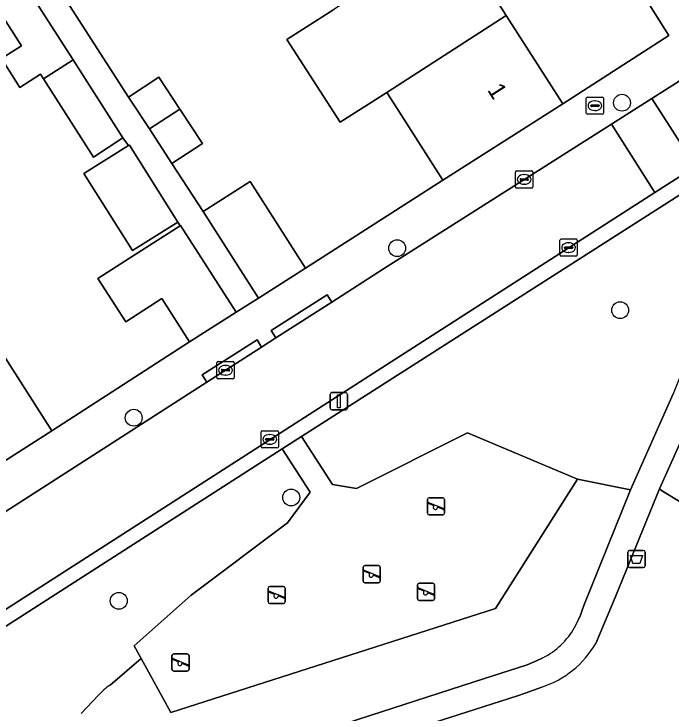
# Model space of a CAD drawing. Extents: x 158472 to 159562, y 388525 to 389606.
# Drawn here: x 159195.57 to 159233.62, y 389186.13 to 389226.63 of the extents above; entities that cross this region are included whole.
import ezdxf

# ---------------------------------------------------------------- set-up
doc = ezdxf.new("R2010")
doc.units = 0
for name, color, linetype in [('IMGEO_Afvalbak', 7, 'Continuous'), ('IMGEO_Boom', 7, 'Continuous'), ('IMGEO_Brandkraan', 7, 'Continuous'), ('IMGEO_Erf', 7, 'Continuous'), ('IMGEO_Groenvoorziening', 7, 'Continuous'), ('IMGEO_Kolk', 7, 'Continuous'), ('IMGEO_Lichtmast', 7, 'Continuous'), ('IMGEO_Muur', 7, 'Continuous'), ('IMGEO_Pand', 7, 'Continuous'), ('IMGEO_Pand_nummerreeks', 7, 'Continuous'), ('IMGEO_Rijbaan_lokaal_open', 7, 'Continuous'), ('IMGEO_Speelvoorziening', 7, 'Continuous'), ('IMGEO_Terreindeel_zand', 7, 'Continuous'), ('IMGEO_Voetpad_halfverhard', 7, 'Continuous'), ('IMGEO_Voetpad_open', 7, 'Continuous')]:
    doc.layers.add(name, color=color, linetype=linetype)

msp = doc.modelspace()

# ---------------------------------------------------------------- linework, layer by layer
at = {"layer": 'IMGEO_Afvalbak'}
for p, q in [((159231.12, 389194.656), (159231.12, 389195.456)), ((159231.12, 389195.456), (159231.12, 389194.656)), ((159231.22, 389195.556), (159232.01, 389195.556)), ((159232.01, 389195.556), (159231.22, 389195.556)), ((159232.11, 389195.456), (159232.11, 389194.656)), ((159232.11, 389194.656), (159232.11, 389195.456)), ((159232.01, 389194.556), (159231.22, 389194.556)), ((159231.22, 389194.556), (159232.01, 389194.556))]:
    msp.add_line(p, q, dxfattribs=at)
msp.add_lwpolyline([(159231.263, 389195.27), (159231.967, 389195.27), (159231.818, 389194.8), (159231.412, 389194.8), (159231.263, 389195.27)], dxfattribs=at)
for centre, start, end in [((159231.22, 389195.456), 90, 180), ((159231.22, 389195.456), 90, 180), ((159232.01, 389195.456), 0, 90), ((159232.01, 389195.456), 360, 90), ((159231.22, 389194.656), 180, 270), ((159231.22, 389194.656), 180, 270), ((159232.01, 389194.656), 270, 0), ((159232.01, 389194.656), 270, 0)]:
    msp.add_arc(centre, 0.1, start, end, dxfattribs=at)
at = {"layer": 'IMGEO_Boom'}
for centre in [(159230.778, 389221.493), (159217.757, 389213.068), (159230.671, 389209.474), (159202.504, 389203.243), (159211.625, 389198.619), (159201.636, 389192.635)]:
    msp.add_circle(centre, 0.489, dxfattribs=at)
at = {"layer": 'IMGEO_Brandkraan'}
for p, q in [((159228.711, 389220.896), (159228.711, 389221.748)), ((159228.786, 389221.822), (159229.638, 389221.822)), ((159229.199, 389221.602), (159229.224, 389221.602)), ((159229.712, 389221.748), (159229.712, 389220.896)), ((159228.97, 389221.316), (159228.97, 389221.328)), ((159229.408, 389221.279), (159229.01, 389221.279)), ((159229.013, 389221.365), (159229.411, 389221.365)), ((159229.454, 389221.328), (159229.454, 389221.316)), ((159229.638, 389220.822), (159228.786, 389220.822)), ((159229.222, 389221.042), (159229.197, 389221.042))]:
    msp.add_line(p, q, dxfattribs=at)
for points in [[(159228.711, 389220.896), (159228.711, 389221.748)], [(159228.786, 389221.822), (159229.638, 389221.822)], [(159229.712, 389221.748), (159229.712, 389220.896)], [(159229.638, 389220.822), (159228.786, 389220.822)]]:
    msp.add_lwpolyline(points, dxfattribs=at)
for centre, radius, start, end in [((159228.788, 389221.746), 0.0765, 91.552, 178.448), ((159228.788, 389221.746), 0.0765, 91.552, 178.448), ((159229.636, 389221.746), 0.0765, 1.552, 88.448), ((159229.636, 389221.746), 0.0765, 1.552, 88.448), ((159229.01, 389221.325), 0.0403, 85.8775, 175.7526), ((159229.007, 389221.315), 0.0366, 178.938, 274.7102), ((159229.411, 389221.322), 0.043, 264.8664, 352.4533), ((159229.415, 389221.327), 0.0386, 1.7309, 96.639), ((159228.788, 389220.898), 0.0765, 181.552, 268.448), ((159228.788, 389220.898), 0.0765, 181.552, 268.448), ((159229.636, 389220.898), 0.0765, 271.552, 358.448), ((159229.636, 389220.898), 0.0765, 271.552, 358.448)]:
    msp.add_arc(centre, radius, start, end, dxfattribs=at)
for centre, major_axis, ratio, start_param, end_param in [((159229.198, 389221.322), (-0.387, 0.002), 0.722429, 4.712389, 7.853982), ((159229.223, 389221.322), (-0.39, 0.002), 0.717154, 1.570796, 4.712389)]:
    msp.add_ellipse(centre, major_axis=major_axis, ratio=ratio, start_param=start_param, end_param=end_param, dxfattribs=at)
at = {"layer": 'IMGEO_Erf'}
for points in [[(159221.013, 389231.354), (159224.08, 389226.553), (159227.35, 389221.435), (159233.498, 389225.39), (159224.966, 389238.955)], [(159195.078, 389206.703), (159197.768, 389202.488), (159205.734, 389207.633), (159204.123, 389210.154), (159202.039, 389208.806), (159200.417, 389211.311), (159202.524, 389212.657), (159205.194, 389214.363), (159205.055, 389214.581), (159202.428, 389212.927), (159199.623, 389217.385), (159202.2, 389219.007), (159201.875, 389219.461), (159200.169, 389218.348), (159197.275, 389222.874), (159197.099, 389223.149), (159195.904, 389222.385), (159194.841, 389224.047), (159195.997, 389224.786), (159194.171, 389227.64)], [(159198.445, 389227.694), (159202.197, 389221.821), (159203.964, 389222.981), (159205.183, 389221.122), (159206.486, 389219.136), (159204.719, 389217.976), (159206.523, 389215.193), (159209.239, 389216.929), (159212.451, 389211.9), (159220.412, 389217.002), (159217.72, 389221.215), (159217.158, 389222.095), (159214.465, 389220.361), (159211.376, 389225.157), (159214.088, 389226.901)]]:
    msp.add_lwpolyline(points, dxfattribs=at)
at = {"layer": 'IMGEO_Groenvoorziening'}
for points in [[(159236.751, 389209.208), (159240.414, 389211.545), (159237.117, 389218.067), (159212.22, 389202.161), (159214.018, 389199.368), (159215.407, 389199.139), (159221.831, 389202.365), (159228.194, 389199.691), (159231.277, 389199.06), (159233.734, 389204.628)], [(159235.575, 389205.159), (159234.904, 389203.467), (159232.95, 389199.118), (159233.127, 389198.984), (159235.163, 389197.753)], [(159201.14, 389187.754), (159202.935, 389189.295), (159202.534, 389190.024), (159205.832, 389192.954), (159211.417, 389197.159), (159212.729, 389198.925), (159211.107, 389201.446), (159192.749, 389189.651)], [(159228.033, 389191.092), (159228.132, 389191.281), (159228.256, 389191.544), (159228.369, 389191.812), (159228.475, 389192.084), (159228.577, 389192.357), (159231.277, 389199.06), (159228.194, 389199.691), (159223.445, 389192.195), (159204.658, 389186.163), (159202.935, 389189.295), (159201.14, 389187.754)], [(159235.163, 389197.753), (159233.127, 389198.984), (159232.95, 389199.118), (159230.412, 389192.924), (159229.258, 389190.164)], [(159225.293, 389188.922), (159225.56, 389189.037), (159225.826, 389189.155), (159226.189, 389189.332)], [(159191.931, 389177.944), (159202.392, 389181.366), (159207.506, 389183.085), (159215.531, 389185.781), (159222.82, 389188.126), (159225.293, 389188.922)], [(159226.13, 389187.638), (159225.655, 389187.453), (159225.175, 389187.282), (159224.718, 389187.127), (159217.011, 389184.654), (159208.024, 389181.594), (159205.64, 389180.785), (159191.314, 389175.903), (159183.872, 389173.45)], [(159200.466, 389187.161), (159199.47, 389186.106)], [(159199.47, 389186.106), (159200.466, 389187.161)]]:
    msp.add_lwpolyline(points, dxfattribs=at)
for centre, radius, start, end in [((159224.238, 389193.223), 4.352, 296.6372, 330.6925), ((159224.412, 389192.965), 5.597, 287.8729, 329.9719), ((159202.567, 389185.452), 2.708, 121.8024, 140.8817), ((159202.567, 389185.452), 2.708, 121.8024, 140.8817)]:
    msp.add_arc(centre, radius, start, end, dxfattribs=at)
at = {"layer": 'IMGEO_Kolk'}
for p, q in [((159224.613, 389216.622), (159224.613, 389217.474)), ((159224.688, 389217.548), (159225.54, 389217.548)), ((159225.614, 389217.474), (159225.614, 389216.622)), ((159224.872, 389217.042), (159224.872, 389217.054)), ((159224.915, 389217.091), (159225.313, 389217.091)), ((159225.101, 389217.328), (159225.126, 389217.328)), ((159225.356, 389217.054), (159225.356, 389217.042)), ((159225.31, 389217.005), (159224.912, 389217.005)), ((159225.124, 389216.768), (159225.099, 389216.768)), ((159225.54, 389216.548), (159224.688, 389216.548)), ((159227.186, 389212.672), (159227.186, 389213.524)), ((159227.261, 389213.598), (159228.113, 389213.598)), ((159228.187, 389213.524), (159228.187, 389212.672)), ((159227.445, 389213.092), (159227.445, 389213.104)), ((159227.883, 389213.055), (159227.485, 389213.055)), ((159227.488, 389213.141), (159227.886, 389213.141)), ((159227.674, 389213.378), (159227.699, 389213.378)), ((159227.929, 389213.104), (159227.929, 389213.092)), ((159228.113, 389212.598), (159227.261, 389212.598)), ((159227.697, 389212.818), (159227.672, 389212.818)), ((159207.317, 389205.569), (159207.317, 389206.421)), ((159207.392, 389206.495), (159208.244, 389206.495)), ((159207.805, 389206.275), (159207.83, 389206.275)), ((159208.318, 389206.421), (159208.318, 389205.569)), ((159207.576, 389205.989), (159207.576, 389206.001)), ((159208.014, 389205.952), (159207.616, 389205.952)), ((159207.619, 389206.038), (159208.017, 389206.038)), ((159207.828, 389205.715), (159207.803, 389205.715)), ((159208.06, 389206.001), (159208.06, 389205.989)), ((159208.244, 389205.495), (159207.392, 389205.495)), ((159209.956, 389202.49), (159210.808, 389202.49)), ((159209.881, 389201.564), (159209.881, 389202.416)), ((159210.369, 389202.27), (159210.394, 389202.27)), ((159210.882, 389202.416), (159210.882, 389201.564)), ((159210.14, 389201.984), (159210.14, 389201.996)), ((159210.578, 389201.947), (159210.18, 389201.947)), ((159210.183, 389202.033), (159210.581, 389202.033)), ((159210.392, 389201.71), (159210.367, 389201.71)), ((159210.624, 389201.996), (159210.624, 389201.984)), ((159210.808, 389201.49), (159209.956, 389201.49))]:
    msp.add_line(p, q, dxfattribs=at)
for points in [[(159224.613, 389216.622), (159224.613, 389217.474)], [(159224.688, 389217.548), (159225.54, 389217.548)], [(159225.614, 389217.474), (159225.614, 389216.622)], [(159225.54, 389216.548), (159224.688, 389216.548)], [(159227.186, 389212.672), (159227.186, 389213.524)], [(159227.261, 389213.598), (159228.113, 389213.598)], [(159228.187, 389213.524), (159228.187, 389212.672)], [(159228.113, 389212.598), (159227.261, 389212.598)], [(159207.317, 389205.569), (159207.317, 389206.421)], [(159207.392, 389206.495), (159208.244, 389206.495)], [(159208.318, 389206.421), (159208.318, 389205.569)], [(159208.244, 389205.495), (159207.392, 389205.495)], [(159209.956, 389202.49), (159210.808, 389202.49)], [(159209.881, 389201.564), (159209.881, 389202.416)], [(159210.882, 389202.416), (159210.882, 389201.564)], [(159210.808, 389201.49), (159209.956, 389201.49)]]:
    msp.add_lwpolyline(points, dxfattribs=at)
for centre, radius, start, end in [((159224.69, 389217.472), 0.0765, 91.552, 178.448), ((159224.69, 389217.472), 0.0765, 91.552, 178.448), ((159225.538, 389217.472), 0.0765, 1.552, 88.448), ((159225.538, 389217.472), 0.0765, 1.552, 88.448), ((159224.912, 389217.051), 0.0403, 85.8775, 175.7526), ((159225.317, 389217.053), 0.0386, 1.7309, 96.639), ((159224.909, 389217.041), 0.0366, 178.938, 274.7102), ((159225.313, 389217.048), 0.043, 264.8664, 352.4533), ((159224.69, 389216.624), 0.0765, 181.552, 268.448), ((159224.69, 389216.624), 0.0765, 181.552, 268.448), ((159225.538, 389216.624), 0.0765, 271.552, 358.448), ((159225.538, 389216.624), 0.0765, 271.552, 358.448), ((159227.263, 389213.522), 0.0765, 91.552, 178.448), ((159227.263, 389213.522), 0.0765, 91.552, 178.448), ((159228.111, 389213.522), 0.0765, 1.552, 88.448), ((159228.111, 389213.522), 0.0765, 1.552, 88.448), ((159227.485, 389213.101), 0.0403, 85.8775, 175.7526), ((159227.482, 389213.091), 0.0366, 178.938, 274.7102), ((159227.886, 389213.098), 0.043, 264.8664, 352.4533), ((159227.89, 389213.103), 0.0386, 1.7309, 96.639), ((159227.263, 389212.674), 0.0765, 181.552, 268.448), ((159227.263, 389212.674), 0.0765, 181.552, 268.448), ((159228.111, 389212.674), 0.0765, 271.552, 358.448), ((159228.111, 389212.674), 0.0765, 271.552, 358.448), ((159207.394, 389206.419), 0.0765, 91.552, 178.448), ((159207.394, 389206.419), 0.0765, 91.552, 178.448), ((159208.242, 389206.419), 0.0765, 1.552, 88.448), ((159208.242, 389206.419), 0.0765, 1.552, 88.448), ((159207.616, 389205.998), 0.0403, 85.8775, 175.7526), ((159207.613, 389205.988), 0.0366, 178.938, 274.7102), ((159208.017, 389205.995), 0.043, 264.8664, 352.4533), ((159208.021, 389206), 0.0386, 1.7309, 96.639), ((159207.394, 389205.571), 0.0765, 181.552, 268.448), ((159207.394, 389205.571), 0.0765, 181.552, 268.448), ((159208.242, 389205.571), 0.0765, 271.552, 358.448), ((159208.242, 389205.571), 0.0765, 271.552, 358.448), ((159209.958, 389202.414), 0.0765, 91.552, 178.448), ((159209.958, 389202.414), 0.0765, 91.552, 178.448), ((159210.806, 389202.414), 0.0765, 1.552, 88.448), ((159210.806, 389202.414), 0.0765, 1.552, 88.448), ((159210.18, 389201.993), 0.0403, 85.8775, 175.7526), ((159210.177, 389201.983), 0.0366, 178.938, 274.7102), ((159210.581, 389201.99), 0.043, 264.8664, 352.4533), ((159210.585, 389201.995), 0.0386, 1.7309, 96.639), ((159209.958, 389201.566), 0.0765, 181.552, 268.448), ((159209.958, 389201.566), 0.0765, 181.552, 268.448), ((159210.806, 389201.566), 0.0765, 271.552, 358.448), ((159210.806, 389201.566), 0.0765, 271.552, 358.448)]:
    msp.add_arc(centre, radius, start, end, dxfattribs=at)
for centre, major_axis, ratio, start_param, end_param in [((159225.1, 389217.048), (-0.387, 0.002), 0.722429, 4.712389, 7.853982), ((159225.125, 389217.048), (-0.39, 0.002), 0.717154, 1.570796, 4.712389), ((159227.673, 389213.098), (-0.387, 0.002), 0.722429, 4.712389, 7.853982), ((159227.698, 389213.098), (-0.39, 0.002), 0.717154, 1.570796, 4.712389), ((159207.804, 389205.995), (-0.387, 0.002), 0.722429, 4.712389, 7.853982), ((159207.829, 389205.995), (-0.39, 0.002), 0.717154, 1.570796, 4.712389), ((159210.368, 389201.99), (-0.387, 0.002), 0.722429, 4.712389, 7.853982), ((159210.393, 389201.99), (-0.39, 0.002), 0.717154, 1.570796, 4.712389)]:
    msp.add_ellipse(centre, major_axis=major_axis, ratio=ratio, start_param=start_param, end_param=end_param, dxfattribs=at)
at = {"layer": 'IMGEO_Lichtmast'}
for p, q in [((159213.885, 389203.796), (159213.885, 389204.596)), ((159213.885, 389204.596), (159213.885, 389203.796)), ((159213.985, 389204.696), (159214.775, 389204.696)), ((159214.775, 389204.696), (159213.985, 389204.696)), ((159214.875, 389204.596), (159214.875, 389203.796)), ((159214.875, 389203.796), (159214.875, 389204.596)), ((159214.775, 389203.696), (159213.985, 389203.696)), ((159213.985, 389203.696), (159214.775, 389203.696))]:
    msp.add_line(p, q, dxfattribs=at)
msp.add_lwpolyline([(159214.305, 389204.571), (159214.455, 389204.571), (159214.455, 389203.821), (159214.305, 389203.821), (159214.305, 389204.571)], dxfattribs=at)
for centre, start, end in [((159213.985, 389204.596), 90, 180), ((159213.985, 389204.596), 90, 180), ((159214.775, 389204.596), 0, 90), ((159214.775, 389204.596), 360, 90), ((159213.985, 389203.796), 180, 270), ((159213.985, 389203.796), 180, 270), ((159214.775, 389203.796), 270, 0), ((159214.775, 389203.796), 270, 0)]:
    msp.add_arc(centre, 0.1, start, end, dxfattribs=at)
at = {"layer": 'IMGEO_Muur'}
for points in [[(159212.451, 389211.9), (159220.412, 389217.002)], [(159197.768, 389202.488), (159205.734, 389207.633)]]:
    msp.add_lwpolyline(points, dxfattribs=at)
at = {"layer": 'IMGEO_Pand'}
for points in [[(159221.013, 389231.354), (159214.088, 389226.901), (159211.376, 389225.157), (159214.465, 389220.361), (159217.158, 389222.095), (159224.08, 389226.553)], [(159197.275, 389222.874), (159198.991, 389223.969), (159195.928, 389228.759), (159194.171, 389227.64), (159195.997, 389224.786), (159194.841, 389224.047), (159195.904, 389222.385), (159197.099, 389223.149)], [(159217.158, 389222.095), (159217.72, 389221.215), (159220.412, 389217.002), (159227.35, 389221.435), (159224.08, 389226.553)], [(159197.275, 389222.874), (159200.169, 389218.348), (159201.875, 389219.461), (159198.991, 389223.969)], [(159202.197, 389221.821), (159203.41, 389219.972), (159205.183, 389221.122), (159203.964, 389222.981)], [(159205.183, 389221.122), (159203.41, 389219.972), (159204.719, 389217.976), (159206.486, 389219.136)], [(159202.25, 389219.039), (159202.2, 389219.007), (159199.623, 389217.385), (159202.428, 389212.927), (159205.055, 389214.581)], [(159212.451, 389211.9), (159209.239, 389216.929), (159206.523, 389215.193), (159209.735, 389210.165)], [(159205.219, 389214.379), (159205.194, 389214.363), (159202.524, 389212.657), (159200.417, 389211.311), (159202.039, 389208.806), (159204.123, 389210.154), (159205.734, 389207.633), (159208.428, 389209.355)], [(159194.513, 389207.588), (159187.568, 389203.158), (159190.823, 389198.057), (159197.768, 389202.488), (159195.078, 389206.703)]]:
    msp.add_lwpolyline(points, close=True, dxfattribs=at)
at = {"layer": 'IMGEO_Rijbaan_lokaal_open'}
for points in [[(159240.745, 389226.976), (159234.871, 389223.24), (159232.515, 389221.745), (159235.025, 389217.799), (159237.102, 389219.133), (159239.217, 389220.548), (159257.176, 389232.001)], [(159232.686, 389216.296), (159230.169, 389220.255), (159216.964, 389211.873), (159213.966, 389209.946), (159210.737, 389207.87), (159209.912, 389207.34), (159206.734, 389205.297), (159189.852, 389194.445)], [(159190.405, 389189.298), (159191.026, 389189.585), (159191.606, 389189.91), (159232.686, 389216.296)]]:
    msp.add_lwpolyline(points, dxfattribs=at)
msp.add_lwpolyline([(159232.686, 389216.296), (159235.025, 389217.799), (159232.515, 389221.745), (159230.169, 389220.255)], close=True, dxfattribs=at)
at = {"layer": 'IMGEO_Speelvoorziening'}
for p, q in [((159219.509, 389197.709), (159219.509, 389198.509)), ((159219.509, 389198.509), (159219.509, 389197.709)), ((159219.609, 389198.609), (159220.399, 389198.609)), ((159220.399, 389198.609), (159219.609, 389198.609)), ((159220.499, 389198.509), (159220.499, 389197.709)), ((159220.499, 389197.709), (159220.499, 389198.509)), ((159219.892, 389198.137), (159219.553, 389198.274)), ((159219.578, 389198.334), (159220.454, 389197.981)), ((159220.43, 389197.921), (159220.09, 389198.058)), ((159220.399, 389197.609), (159219.609, 389197.609)), ((159219.609, 389197.609), (159220.399, 389197.609)), ((159215.785, 389193.781), (159215.785, 389194.581)), ((159215.785, 389194.581), (159215.785, 389193.781)), ((159215.854, 389194.406), (159216.73, 389194.053)), ((159215.885, 389194.681), (159216.675, 389194.681)), ((159216.675, 389194.681), (159215.885, 389194.681)), ((159216.775, 389194.581), (159216.775, 389193.781)), ((159216.775, 389193.781), (159216.775, 389194.581)), ((159216.168, 389194.209), (159215.829, 389194.346)), ((159216.706, 389193.993), (159216.366, 389194.13)), ((159216.675, 389193.681), (159215.885, 389193.681)), ((159215.885, 389193.681), (159216.675, 389193.681)), ((159218.934, 389192.757), (159218.934, 389193.557)), ((159218.934, 389193.557), (159218.934, 389192.757)), ((159219.034, 389193.657), (159219.824, 389193.657)), ((159219.824, 389193.657), (159219.034, 389193.657)), ((159219.924, 389193.557), (159219.924, 389192.757)), ((159219.924, 389192.757), (159219.924, 389193.557)), ((159210.282, 389192.571), (159210.282, 389193.371)), ((159210.282, 389193.371), (159210.282, 389192.571)), ((159210.351, 389193.196), (159211.227, 389192.843)), ((159210.382, 389193.471), (159211.172, 389193.471)), ((159211.172, 389193.471), (159210.382, 389193.471)), ((159211.272, 389193.371), (159211.272, 389192.571)), ((159211.272, 389192.571), (159211.272, 389193.371)), ((159219.317, 389193.185), (159218.978, 389193.322)), ((159219.003, 389193.382), (159219.879, 389193.029)), ((159210.665, 389192.999), (159210.326, 389193.136)), ((159211.203, 389192.783), (159210.863, 389192.92)), ((159219.855, 389192.969), (159219.515, 389193.106)), ((159211.172, 389192.471), (159210.382, 389192.471)), ((159210.382, 389192.471), (159211.172, 389192.471)), ((159219.824, 389192.657), (159219.034, 389192.657)), ((159219.034, 389192.657), (159219.824, 389192.657)), ((159204.817, 389189.562), (159205.607, 389189.562)), ((159205.607, 389189.562), (159204.817, 389189.562)), ((159204.717, 389188.662), (159204.717, 389189.462)), ((159204.717, 389189.462), (159204.717, 389188.662)), ((159205.1, 389189.09), (159204.761, 389189.227)), ((159204.786, 389189.287), (159205.662, 389188.934)), ((159205.707, 389189.462), (159205.707, 389188.662)), ((159205.707, 389188.662), (159205.707, 389189.462)), ((159205.638, 389188.874), (159205.298, 389189.011)), ((159205.607, 389188.562), (159204.817, 389188.562)), ((159204.817, 389188.562), (159205.607, 389188.562))]:
    msp.add_line(p, q, dxfattribs=at)
for centre, radius, start, end in [((159219.609, 389198.509), 0.1, 90, 180), ((159219.609, 389198.509), 0.1, 90, 180), ((159220.399, 389198.509), 0.1, 0, 90), ((159220.399, 389198.509), 0.1, 360, 90), ((159219.566, 389198.304), 0.0327, 68.078, 248.078), ((159219.971, 389198.047), 0.12, 130.9928, 5.1632), ((159219.609, 389197.709), 0.1, 180, 270), ((159219.609, 389197.709), 0.1, 180, 270), ((159220.399, 389197.709), 0.1, 270, 0), ((159220.399, 389197.709), 0.1, 270, 0), ((159220.442, 389197.951), 0.0327, 248.078, 68.078), ((159215.885, 389194.581), 0.1, 90, 180), ((159215.885, 389194.581), 0.1, 90, 180), ((159215.842, 389194.376), 0.0327, 68.078, 248.078), ((159216.675, 389194.581), 0.1, 0, 90), ((159216.675, 389194.581), 0.1, 360, 90), ((159216.247, 389194.119), 0.12, 130.9928, 5.1632), ((159216.718, 389194.023), 0.0327, 248.078, 68.078), ((159215.885, 389193.781), 0.1, 180, 270), ((159215.885, 389193.781), 0.1, 180, 270), ((159216.675, 389193.781), 0.1, 270, 0), ((159216.675, 389193.781), 0.1, 270, 0), ((159219.034, 389193.557), 0.1, 90, 180), ((159219.034, 389193.557), 0.1, 90, 180), ((159219.824, 389193.557), 0.1, 0, 90), ((159219.824, 389193.557), 0.1, 360, 90), ((159210.382, 389193.371), 0.1, 90, 180), ((159210.382, 389193.371), 0.1, 90, 180), ((159210.339, 389193.166), 0.0327, 68.078, 248.078), ((159211.172, 389193.371), 0.1, 0, 90), ((159211.172, 389193.371), 0.1, 360, 90), ((159218.991, 389193.352), 0.0327, 68.078, 248.078), ((159219.396, 389193.095), 0.12, 130.9928, 5.1632), ((159210.744, 389192.909), 0.12, 130.9928, 5.1632), ((159211.215, 389192.813), 0.0327, 248.078, 68.078), ((159219.034, 389192.757), 0.1, 180, 270), ((159219.034, 389192.757), 0.1, 180, 270), ((159219.824, 389192.757), 0.1, 270, 0), ((159219.824, 389192.757), 0.1, 270, 0), ((159219.867, 389192.999), 0.0327, 248.078, 68.078), ((159210.382, 389192.571), 0.1, 180, 270), ((159210.382, 389192.571), 0.1, 180, 270), ((159211.172, 389192.571), 0.1, 270, 0), ((159211.172, 389192.571), 0.1, 270, 0), ((159204.817, 389189.462), 0.1, 90, 180), ((159204.817, 389189.462), 0.1, 90, 180), ((159205.607, 389189.462), 0.1, 0, 90), ((159205.607, 389189.462), 0.1, 360, 90), ((159204.774, 389189.257), 0.0327, 68.078, 248.078), ((159205.179, 389189), 0.12, 130.9928, 5.1632), ((159205.65, 389188.904), 0.0327, 248.078, 68.078), ((159204.817, 389188.662), 0.1, 180, 270), ((159204.817, 389188.662), 0.1, 180, 270), ((159205.607, 389188.662), 0.1, 270, 0), ((159205.607, 389188.662), 0.1, 270, 0)]:
    msp.add_arc(centre, radius, start, end, dxfattribs=at)
at = {"layer": 'IMGEO_Terreindeel_zand'}
msp.add_lwpolyline([(159228.194, 389199.691), (159221.831, 389202.365), (159215.407, 389199.139), (159214.018, 389199.368), (159212.22, 389202.161), (159211.107, 389201.446), (159212.729, 389198.925), (159211.417, 389197.159), (159205.832, 389192.954), (159202.534, 389190.024), (159202.935, 389189.295), (159204.658, 389186.163), (159223.445, 389192.195)], close=True, dxfattribs=at)
at = {"layer": 'IMGEO_Voetpad_halfverhard'}
for points in [[(159234.469, 389206.457), (159233.734, 389204.628), (159231.277, 389199.06), (159228.577, 389192.357), (159228.475, 389192.084), (159228.369, 389191.812), (159228.256, 389191.544), (159228.132, 389191.281), (159228.033, 389191.092)], [(159229.258, 389190.164), (159230.412, 389192.924), (159232.95, 389199.118), (159234.904, 389203.467), (159235.575, 389205.159)], [(159226.189, 389189.332), (159225.826, 389189.155), (159225.56, 389189.037), (159225.293, 389188.922), (159222.82, 389188.126), (159215.531, 389185.781), (159207.506, 389183.085), (159202.392, 389181.366), (159191.931, 389177.944), (159183.409, 389175.206)], [(159205.64, 389180.785), (159208.024, 389181.594), (159217.011, 389184.654), (159224.718, 389187.127), (159225.175, 389187.282), (159225.655, 389187.453), (159226.13, 389187.638)]]:
    msp.add_lwpolyline(points, dxfattribs=at)
for centre, radius, start, end in [((159224.238, 389193.223), 4.352, 296.6372, 330.6925), ((159224.412, 389192.965), 5.597, 287.8729, 329.9719)]:
    msp.add_arc(centre, radius, start, end, dxfattribs=at)
at = {"layer": 'IMGEO_Voetpad_open'}
for points in [[(159206.734, 389205.297), (159206.467, 389205.719), (159209.645, 389207.762), (159209.912, 389207.34), (159210.737, 389207.87), (159210.47, 389208.292), (159213.699, 389210.368), (159213.966, 389209.946), (159216.964, 389211.873), (159230.169, 389220.255), (159232.515, 389221.745), (159234.871, 389223.24), (159234.313, 389224.118), (159234.642, 389226.846), (159219.82, 389250), (159213.599, 389259.718), (159202.566, 389270.139), (159179.875, 389291.701), (159161.216, 389309.283), (159158.649, 389308.919)], [(159159.334, 389308.772), (159200.934, 389269.362), (159216.237, 389250), (159224.966, 389238.955), (159233.498, 389225.39), (159227.35, 389221.435), (159220.412, 389217.002), (159212.451, 389211.9), (159209.735, 389210.165), (159208.428, 389209.355), (159205.734, 389207.633), (159197.768, 389202.488), (159190.823, 389198.057), (159188.016, 389196.245), (159187.463, 389195.888), (159185.632, 389195.955), (159185.06, 389196.846), (159176.838, 389209.665), (159175.321, 389212.031), (159169.184, 389221.6), (159166.016, 389226.539), (159163.783, 389229.067), (159142.406, 389249.076)], [(159195.928, 389228.759), (159198.991, 389223.969), (159201.875, 389219.461), (159202.2, 389219.007), (159202.25, 389219.039), (159205.055, 389214.581), (159205.194, 389214.363), (159205.219, 389214.379), (159208.428, 389209.355), (159209.735, 389210.165), (159206.523, 389215.193), (159204.719, 389217.976), (159203.41, 389219.972), (159202.197, 389221.821), (159198.445, 389227.694)], [(159192.749, 389189.651), (159211.107, 389201.446), (159212.22, 389202.161), (159237.117, 389218.067), (159239.651, 389219.685), (159239.599, 389219.788), (159239.217, 389220.548), (159237.102, 389219.133), (159235.025, 389217.799), (159232.686, 389216.296), (159191.606, 389189.91), (159191.026, 389189.585), (159190.405, 389189.298)], [(159189.852, 389194.445), (159206.734, 389205.297)]]:
    msp.add_lwpolyline(points, dxfattribs=at)
for points in [[(159213.966, 389209.946), (159213.699, 389210.368), (159210.47, 389208.292), (159210.737, 389207.87)], [(159206.734, 389205.297), (159209.912, 389207.34), (159209.645, 389207.762), (159206.467, 389205.719)]]:
    msp.add_lwpolyline(points, close=True, dxfattribs=at)

# ---------------------------------------------------------------- texts
at = {"layer": 'IMGEO_Pand_nummerreeks'}
msp.add_text('1', height=1, rotation=302.5727, dxfattribs=at).set_placement((159222.95, 389222.23))

doc.saveas('drawing.dxf')
